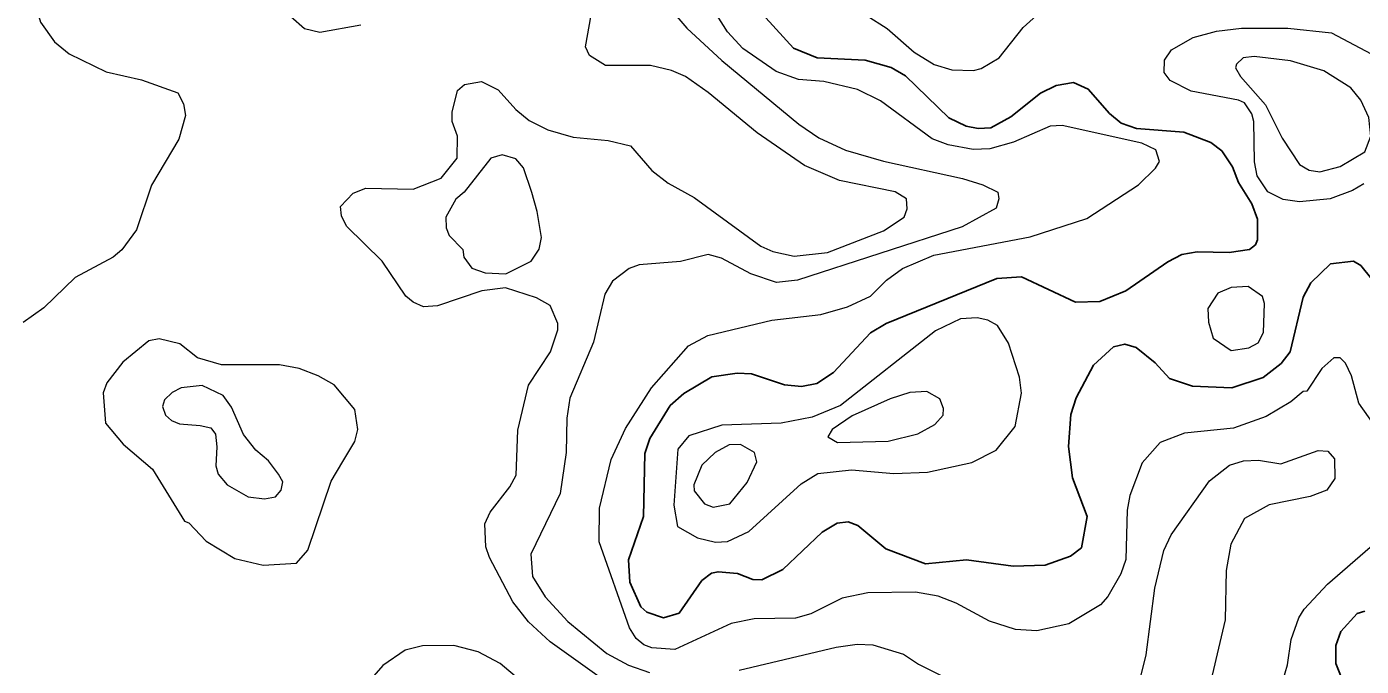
# Model space of a CAD drawing. Extents: x 673.6 to 698.9, y 7012 to 7040.1.
# Drawn here: x 692.631 to 694.448, y 7030.457 to 7031.328 of the extents above; entities that cross this region are included whole.
import ezdxf

# ---------------------------------------------------------------- set-up
doc = ezdxf.new("R2010")
doc.units = 0
doc.header["$LTSCALE"] = 0.032
doc.layers.add('1', color=7, linetype='Continuous', lineweight=25)
doc.layers.add('2', color=7, linetype='Continuous', lineweight=13)

msp = doc.modelspace()

# ---------------------------------------------------------------- linework, layer by layer
at = {"layer": '1'}
for points in [[(693.4666, 7030.5377), (693.4517, 7030.5713), (693.4499, 7030.602), (693.4704, 7030.6607), (693.472, 7030.7466), (693.4788, 7030.7672), (693.5068, 7030.8119), (693.5255, 7030.8286), (693.5633, 7030.851), (693.5978, 7030.8559), (693.6175, 7030.8551), (693.6623, 7030.8403), (693.6853, 7030.8379), (693.7062, 7030.8421), (693.7292, 7030.8572), (693.7794, 7030.911), (693.8008, 7030.9238), (693.9515, 7030.985), (693.9848, 7030.9874), (694.0584, 7030.953), (694.0916, 7030.9536), (694.127, 7030.9681), (694.1842, 7031.0077), (694.2035, 7031.0178), (694.2241, 7031.0212), (694.2677, 7031.0204), (694.2954, 7031.0244), (694.3035, 7031.031), (694.3061, 7031.0376), (694.3061, 7031.0659), (694.2987, 7031.0868), (694.2805, 7031.116), (694.2724, 7031.137), (694.2576, 7031.159), (694.243, 7031.1704), (694.2059, 7031.1846), (694.1418, 7031.1896), (694.1208, 7031.1968), (694.105, 7031.2099), (694.0759, 7031.2429), (694.056, 7031.2519), (694.0321, 7031.248), (694.0107, 7031.2374), (693.9703, 7031.2055), (693.9432, 7031.1905), (693.9262, 7031.1896), (693.9095, 7031.1928), (693.8859, 7031.2038), (693.827, 7031.261), (693.8077, 7031.2723), (693.772, 7031.2824), (693.7066, 7031.2857), (693.6748, 7031.2989), (693.6371, 7031.3403)], [(694.4621, 7030.9841), (694.4469, 7031.0027), (694.4371, 7031.0086), (694.4058, 7031.005), (694.379, 7030.9791), (694.3687, 7030.9597), (694.3506, 7030.8851), (694.3385, 7030.8695), (694.3139, 7030.85), (694.2712, 7030.8363), (694.2179, 7030.8383), (694.1867, 7030.8489), (694.1669, 7030.8702), (694.1409, 7030.8911), (694.1256, 7030.8957), (694.1102, 7030.8919), (694.0829, 7030.8671), (694.0595, 7030.8227), (694.0522, 7030.7996), (694.049, 7030.7564), (694.0546, 7030.7133), (694.0744, 7030.6607), (694.0666, 7030.6182), (694.0519, 7030.6068), (694.0172, 7030.5944), (693.9737, 7030.593), (693.9101, 7030.602), (693.8541, 7030.5963), (693.8003, 7030.6167), (693.7621, 7030.6488), (693.7492, 7030.6537), (693.7339, 7030.6519), (693.7136, 7030.6394), (693.6602, 7030.5886), (693.6313, 7030.5744), (693.6191, 7030.575), (693.5984, 7030.5832), (693.572, 7030.5856), (693.5629, 7030.5837)], [(693.5629, 7030.5837), (693.5499, 7030.5737), (693.5188, 7030.529), (693.4976, 7030.5228), (693.4749, 7030.5304), (693.4666, 7030.5377)], [(694.4525, 7030.5321), (694.4421, 7030.5289), (694.42, 7030.5042), (694.4131, 7030.4849), (694.413, 7030.4608), (694.4245, 7030.4319)]]:
    msp.add_lwpolyline(points, dxfattribs=at)
at = {"layer": '2'}
for points in [[(692.638, 7031.3942), (692.6405, 7031.3655), (692.6495, 7031.3343), (692.6686, 7031.3073), (692.6885, 7031.2912), (692.739, 7031.2666)], [(693.4858, 7031.3776), (693.5295, 7031.326), (693.5768, 7031.2821), (693.6819, 7031.1951), (693.7092, 7031.1766), (693.7452, 7031.1597), (693.7971, 7031.1447), (693.9048, 7031.1214), (693.9325, 7031.1127), (693.9528, 7031.1025), (693.9543, 7031.0936), (693.9507, 7031.0807), (693.9044, 7031.0553), (693.6801, 7030.9829), (693.6515, 7030.9794), (693.6163, 7030.9914), (693.5764, 7031.0128), (693.5586, 7031.0179), (693.5209, 7031.008), (693.4643, 7031.0037), (693.4507, 7030.9989), (693.4283, 7030.9814), (693.4176, 7030.9637), (693.4021, 7030.8984), (693.3699, 7030.822), (693.3661, 7030.7947), (693.3653, 7030.7479), (693.3571, 7030.6923), (693.3169, 7030.6097), (693.3191, 7030.5792), (693.3363, 7030.5513), (693.3673, 7030.5178), (693.4203, 7030.4742), (693.4499, 7030.4583), (693.4785, 7030.4482)], [(694.3939, 7030.8626), (694.3735, 7030.8316), (694.3685, 7030.831), (694.3515, 7030.8171), (694.318, 7030.7969), (694.2736, 7030.7812), (694.2068, 7030.7743), (694.1737, 7030.7617), (694.1493, 7030.7339), (694.1327, 7030.6896), (694.1287, 7030.6693), (694.127, 7030.6023), (694.1203, 7030.5829), (694.1026, 7030.5518), (694.0927, 7030.5407), (694.0493, 7030.5146), (694.0058, 7030.5051), (693.9769, 7030.5067), (693.9414, 7030.5182), (693.896, 7030.5428), (693.8714, 7030.5525), (693.8407, 7030.5577), (693.7757, 7030.5569), (693.7407, 7030.5494), (693.6983, 7030.5282), (693.6772, 7030.5224), (693.6209, 7030.5214), (693.5895, 7030.5149), (693.5131, 7030.4797), (693.4818, 7030.4819), (693.4708, 7030.486), (693.4605, 7030.4946), (693.4515, 7030.5092), (693.4099, 7030.6263), (693.4105, 7030.6723), (693.4263, 7030.7383), (693.4459, 7030.7808), (693.4811, 7030.8362), (693.5318, 7030.8932), (693.558, 7030.9076), (693.6451, 7030.9282), (693.7116, 7030.9362), (693.748, 7030.9466), (693.7795, 7030.961), (693.801, 7030.9827), (693.8229, 7030.9989), (693.8657, 7031.017), (693.9968, 7031.0416), (694.0741, 7031.067), (694.1441, 7031.1128), (694.1674, 7031.1352), (694.1729, 7031.1445), (694.1681, 7031.1605), (694.1488, 7031.1694), (694.0406, 7031.1936), (694.0242, 7031.1928), (693.9741, 7031.1706), (693.9417, 7031.1617), (693.9192, 7031.1609), (693.8851, 7031.167), (693.8634, 7031.1752), (693.7929, 7031.2273), (693.7615, 7031.2427), (693.7161, 7031.2536), (693.6813, 7031.2562), (693.6509, 7031.267), (693.6054, 7031.2986), (693.5849, 7031.3209), (693.5619, 7031.3569)], [(693.7736, 7031.344), (693.8019, 7031.3258), (693.8387, 7031.2934), (693.8661, 7031.2766), (693.89, 7031.2693), (693.9196, 7031.2684), (693.9301, 7031.2711), (693.9544, 7031.2858), (693.9875, 7031.3271), (694.0187, 7031.3551)], [(693.0855, 7031.3301), (693.0295, 7031.3203), (693.0087, 7031.325), (692.9904, 7031.3416)], [(693.4223, 7031.1731), (693.4526, 7031.166), (693.4818, 7031.1322), (693.5038, 7031.1151), (693.5394, 7031.0955), (693.6299, 7031.029), (693.6463, 7031.0217), (693.6753, 7031.0155), (693.7207, 7031.0203), (693.7969, 7031.05), (693.8252, 7031.0687), (693.8295, 7031.0798), (693.8286, 7031.0938), (693.813, 7031.1033), (693.737, 7031.1187), (693.6895, 7031.1388), (693.6251, 7031.1835), (693.5586, 7031.2386), (693.5276, 7031.2604), (693.5087, 7031.2685), (693.4798, 7031.275), (693.4187, 7031.2751), (693.3967, 7031.2888), (693.3916, 7031.3005), (693.3989, 7031.3437)], [(694.451, 7031.1142), (694.4358, 7031.1049), (694.4051, 7031.0935), (694.3633, 7031.0894), (694.3413, 7031.0925), (694.3204, 7031.1033), (694.3057, 7031.1247), (694.3021, 7031.1441), (694.3013, 7031.1991), (694.2986, 7031.2096), (694.2886, 7031.2242), (694.2803, 7031.2282), (694.2158, 7031.2404), (694.1876, 7031.2547), (694.1791, 7031.2657), (694.1797, 7031.2823), (694.1894, 7031.2964), (694.2187, 7031.3135), (694.2503, 7031.3219), (694.2845, 7031.326), (694.3477, 7031.326), (694.4072, 7031.3197), (694.4764, 7031.2829)], [(692.739, 7031.2666), (692.7867, 7031.2559), (692.8364, 7031.2379), (692.8442, 7031.2232), (692.8466, 7031.2069), (692.8376, 7031.1749), (692.8005, 7031.112), (692.78, 7031.0513), (692.7601, 7031.0243), (692.7484, 7031.0143), (692.6968, 7030.9864), (692.6538, 7030.945), (692.6256, 7030.9253)], [(693.4098, 7030.4424), (693.3434, 7030.49), (693.3136, 7030.5174), (693.2925, 7030.5445), (693.2607, 7030.6049), (693.2559, 7030.6197), (693.2545, 7030.6509), (693.2614, 7030.6669), (693.2886, 7030.7011), (693.2969, 7030.7172), (693.2994, 7030.7784), (693.3136, 7030.8398), (693.3436, 7030.8852), (693.3537, 7030.9151), (693.3537, 7030.9238), (693.3435, 7030.9481), (693.3245, 7030.9587), (693.2826, 7030.9725), (693.2502, 7030.9683), (693.1899, 7030.9479), (693.1708, 7030.9464), (693.1566, 7030.9526), (693.1469, 7030.9611), (693.1146, 7031.0088), (693.0662, 7031.0564), (693.059, 7031.0706), (693.0579, 7031.0831), (693.0749, 7031.1013), (693.0924, 7031.1079), (693.157, 7031.1066), (693.1948, 7031.1218), (693.2166, 7031.149), (693.2173, 7031.1788), (693.21, 7031.199), (693.21, 7031.2117), (693.217, 7031.2412), (693.2267, 7031.2492), (693.2496, 7031.2536), (693.2723, 7031.242)], [(693.2723, 7031.242), (693.2965, 7031.2155), (693.3148, 7031.2005), (693.3399, 7031.1875), (693.3745, 7031.1775), (693.4223, 7031.1731)], [(694.4444, 7030.8153), (694.4344, 7030.8523), (694.4263, 7030.8696), (694.4189, 7030.8771), (694.4104, 7030.8772), (694.3939, 7030.8626)], [(694.3407, 7030.4368), (694.3473, 7030.4586), (694.3523, 7030.4935), (694.3624, 7030.5228), (694.3698, 7030.5348), (694.4017, 7030.5686), (694.4597, 7030.6192), (694.506, 7030.6509), (694.5474, 7030.6725), (694.5841, 7030.7009), (694.5962, 7030.7149), (694.5993, 7030.7261), (694.5977, 7030.7346), (694.5858, 7030.7465), (694.4955, 7030.7677), (694.4651, 7030.7859), (694.4444, 7030.8153)], [(694.2873, 7030.7366), (694.3078, 7030.7376), (694.338, 7030.7327), (694.3888, 7030.7508), (694.4019, 7030.7499), (694.4113, 7030.7396)], [(694.14, 7030.4135), (694.1549, 7030.4725), (694.1664, 7030.5631), (694.1786, 7030.6147), (694.1888, 7030.636), (694.241, 7030.7093), (694.2684, 7030.7309), (694.2873, 7030.7366)], [(694.4113, 7030.7396), (694.4115, 7030.7125), (694.4009, 7030.6969), (694.3781, 7030.6883), (694.3223, 7030.6767), (694.2885, 7030.6582), (694.2702, 7030.6232), (694.2635, 7030.5871), (694.2625, 7030.5203), (694.2353, 7030.4061)], [(693.3014, 7030.4382), (693.2751, 7030.4604), (693.2454, 7030.4766), (693.2123, 7030.4852), (693.1696, 7030.4846), (693.1458, 7030.4787), (693.1153, 7030.458), (693.1031, 7030.444)], [(693.6008, 7030.4516), (693.7329, 7030.4829), (693.7614, 7030.4869), (693.7825, 7030.486), (693.8243, 7030.4732), (693.845, 7030.4595), (693.9363, 7030.4138)]]:
    msp.add_lwpolyline(points, dxfattribs=at)
for points in [[(694.3965, 7031.2679), (694.3512, 7031.2815), (694.3019, 7031.2873), (694.2868, 7031.2857), (694.2776, 7031.2769), (694.2765, 7031.2719), (694.2832, 7031.2603), (694.3172, 7031.2218), (694.34, 7031.1761), (694.3636, 7031.1405), (694.3765, 7031.1327), (694.3913, 7031.1305), (694.4188, 7031.1375), (694.4524, 7031.1578), (694.4607, 7031.1789), (694.4577, 7031.2043), (694.447, 7031.228), (694.4333, 7031.2448)], [(693.3185, 7031.1023), (693.3071, 7031.1357), (693.2964, 7031.1479), (693.2778, 7031.1535), (693.2625, 7031.1492), (693.2264, 7031.1025), (693.2149, 7031.0931), (693.2011, 7031.0686), (693.2015, 7031.0541), (693.2056, 7031.0438), (693.2245, 7031.0246), (693.2256, 7031.0141), (693.2368, 7030.9993), (693.2549, 7030.9927), (693.2828, 7030.9916), (693.3174, 7031.0087), (693.3282, 7031.0252), (693.3315, 7031.0409), (693.3257, 7031.0762)], [(694.2459, 7030.904), (694.2705, 7030.8872), (694.2943, 7030.8904), (694.3071, 7030.8975), (694.3143, 7030.9114), (694.3159, 7030.9511), (694.3133, 7030.9605), (694.2938, 7030.9742), (694.2704, 7030.9727), (694.2525, 7030.9649), (694.2388, 7030.9444), (694.2394, 7030.9258)], [(693.7388, 7030.8121), (693.7002, 7030.7961), (693.6577, 7030.7878), (693.5768, 7030.7853), (693.5319, 7030.7708), (693.5171, 7030.7528), (693.5115, 7030.6763), (693.5166, 7030.6473), (693.5439, 7030.632), (693.5682, 7030.6259), (693.5848, 7030.6267), (693.6136, 7030.6406), (693.6851, 7030.7055), (693.7079, 7030.7195), (693.7536, 7030.7244), (693.8111, 7030.7196), (693.8571, 7030.7211), (693.9173, 7030.7346), (693.9506, 7030.751), (693.9764, 7030.7833), (693.9848, 7030.8288), (693.9824, 7030.8507), (693.9675, 7030.897), (693.9524, 7030.9209), (693.9393, 7030.9283), (693.9248, 7030.9315), (693.9018, 7030.9299), (693.868, 7030.9138)], [(692.8455, 7030.6545), (692.8513, 7030.6522), (692.8749, 7030.6273), (692.9141, 7030.6036), (692.9527, 7030.5947), (692.9978, 7030.5971), (693.0132, 7030.6149), (693.0453, 7030.709), (693.0612, 7030.736), (693.0773, 7030.763), (693.0816, 7030.7793), (693.0773, 7030.8067), (693.0491, 7030.84), (693.0275, 7030.8526), (693.0016, 7030.8624), (692.9749, 7030.8674), (692.8957, 7030.8675), (692.8633, 7030.8768), (692.8393, 7030.8962), (692.8109, 7030.9027), (692.7969, 7030.9), (692.7615, 7030.871), (692.7398, 7030.8428), (692.7349, 7030.8293), (692.7379, 7030.7881), (692.7621, 7030.7592), (692.8021, 7030.7255)], [(692.8879, 7030.7297), (692.8915, 7030.7184), (692.9037, 7030.7039), (692.9321, 7030.6875), (692.9543, 7030.6851), (692.9693, 7030.6877), (692.9771, 7030.6965), (692.9793, 7030.7082), (692.9734, 7030.7184), (692.9598, 7030.7368), (692.9426, 7030.751), (692.9259, 7030.7726), (692.9093, 7030.8096), (692.8982, 7030.8256), (692.8693, 7030.8395), (692.8407, 7030.836), (692.8285, 7030.8296), (692.8181, 7030.8197), (692.8154, 7030.8106), (692.8198, 7030.7988), (692.8276, 7030.7915), (692.8385, 7030.787), (692.8666, 7030.785), (692.8814, 7030.7818), (692.8877, 7030.7728), (692.8893, 7030.7557)], [(693.8035, 7030.7637), (693.844, 7030.7736), (693.867, 7030.7861), (693.8784, 7030.7988), (693.8788, 7030.808), (693.8738, 7030.8213), (693.8559, 7030.8313), (693.8332, 7030.8297), (693.8062, 7030.8213), (693.7546, 7030.798), (693.7274, 7030.7793), (693.7212, 7030.7692), (693.7346, 7030.7618)], [(693.5879, 7030.678), (693.6113, 7030.7073), (693.6248, 7030.7352), (693.6215, 7030.7482), (693.6026, 7030.7589), (693.5871, 7030.7583), (693.5679, 7030.748), (693.55, 7030.7307), (693.5388, 7030.7039), (693.5392, 7030.6957), (693.5532, 7030.6782), (693.5654, 7030.6737)]]:
    msp.add_lwpolyline(points, close=True, dxfattribs=at)

doc.saveas('drawing.dxf')
